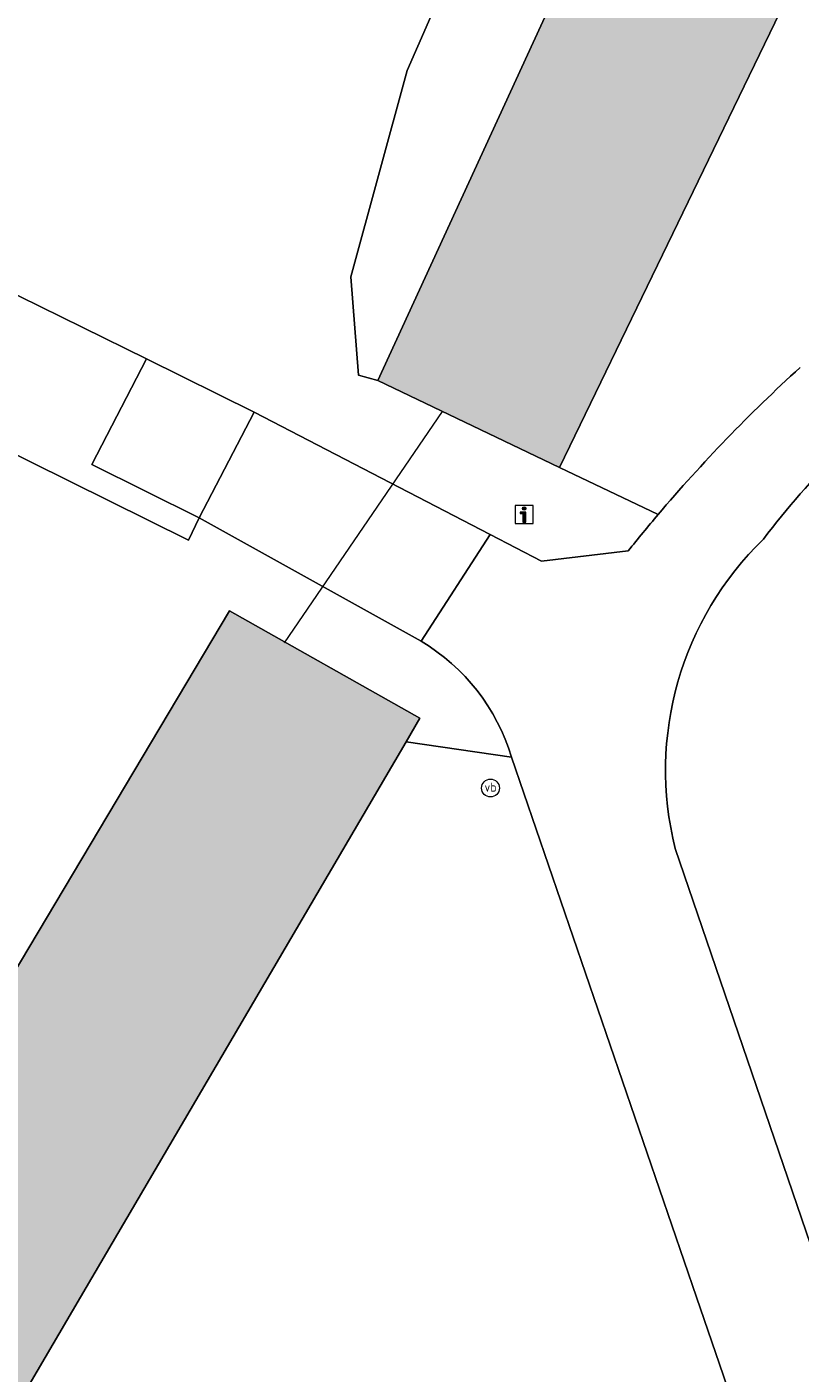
# Model space of a CAD drawing. Header units: metres. Extents: x 125349 to 128236, y 501602 to 503797.
# Tile 603 of 718: x 127538 to 127551, y 502749 to 502771. Entities that reach past the tile are written whole.
import ezdxf
from ezdxf.enums import TextEntityAlignment as Align

# ---------------------------------------------------------------- set-up
doc = ezdxf.new("R2010")
doc.units = ezdxf.units.M
doc.layers.get('0').update_dxf_attribs({"linetype": 'CONTINUOUS'})
for name, color, linetype, lineweight in [('B-WE-GR-BEPLANTING_CULTUUR_BOSPLANTSOEN-GV', 90, 'CONTINUOUS', 18), ('B-WE-GR-GRAS-GV', 60, 'CONTINUOUS', 13), ('B-WE-IE-MEUBILAIR-S', 7, 'CONTINUOUS', 18), ('B-WE-KW-KUNSTWERK_DUIKER-G', 170, 'CONTINUOUS', 18), ('B-WE-OG-TERREIN_BEGROEID-GV', 7, 'CONTINUOUS', 18), ('B-WE-OG-TERREIN_OEVER-GV', 7, 'CONTINUOUS', 18), ('B-WE-OG-WATER_SLOOT-GV', 120, 'CONTINUOUS', 18), ('B-WE-VH-GESLOTENVERHARDING-GV', 10, 'CONTINUOUS', 18), ('B-WE-VH-OPENVERHARDING-GV', 90, 'CONTINUOUS', 18)]:
    doc.layers.add(name, color=color, linetype=linetype, lineweight=lineweight)
doc.layers.add('B-WE-OG-WATER_SLOOT-V', color=7, linetype='CONTINUOUS', lineweight=18, true_color=0x73e9ff)
doc.styles.add('NLCS-ISO', font='NLCS-ISO.ttf')

# ---------------------------------------------------------------- blocks, each defined once
blk = doc.blocks.new('SIE-MEUBILAIR_BORD_INFORMATIE-SO')
h = blk.add_hatch(color=256)
h.dxf.hatch_style = 1
h.paths.add_polyline_path([(0.13, 0.2), (-0.33, 0.2), (-0.33, 0.08), (-0.13, 0.08), (-0.13, -0.65), (0.13, -0.65)])
h = blk.add_hatch(color=256)
h.dxf.hatch_style = 1
edge = h.paths.add_edge_path()
edge.add_arc((0, 0.5), 0.149, 0, 360)
for points in [[(-0.75, -0.75), (0.75, -0.75), (0.75, 0.75), (-0.75, 0.75)], [(0.13, 0.2), (-0.33, 0.2), (-0.33, 0.08), (-0.13, 0.08), (-0.13, -0.65), (0.13, -0.65)]]:
    blk.add_lwpolyline(points, close=True)
blk.add_circle((0, 0.5), 0.149)
blk = doc.blocks.new('SIE-MEUBILAIR_PAAL_VERKEERSBORD-SO')
blk.add_circle((0, 0), 0.75)
at = {"style": 'NLCS-ISO'}
blk.add_text('vb', height=0.75, dxfattribs=at).set_placement((0, 0.07), align=Align.MIDDLE_CENTER)

msp = doc.modelspace()

# ---------------------------------------------------------------- hatches: boundary and pattern name
at = {"layer": 'B-WE-OG-WATER_SLOOT-V'}
h = msp.add_hatch(color=256, dxfattribs=at)
edge = h.paths.add_edge_path()
edge.add_line((127547.046, 502763.93), (127548.776, 502767.502))
edge.add_line((127548.776, 502767.502), (127550.921, 502771.931))
edge.add_line((127550.921, 502771.931), (127557.567, 502785.122))
edge.add_line((127557.567, 502785.122), (127584.647, 502835.197))
edge.add_arc((127657.476, 502797.221), 82.135, 147.34765, 152.46033, ccw=False)
edge.add_arc((127676.925, 502783.52), 105.908, 144.75254, 146.78375, ccw=False)
edge.add_arc((127643.483, 502803.543), 67.107, 140.05891, 142.23532, ccw=False)
edge.add_arc((127580.604, 502854.078), 13.644, 326.8908, 337.3934)
edge.add_arc((127588.477, 502849.764), 4.813, 348.8439, 375.8047)
edge.add_line((127593.108, 502851.075), (127594.805, 502853.827))
edge.add_line((127594.805, 502853.827), (127603.376, 502867.256))
edge.add_line((127603.376, 502867.256), (127605.345, 502870.291))
edge.add_line((127605.345, 502870.291), (127607.419, 502872.334))
edge.add_line((127607.419, 502872.334), (127642.107, 502922.492))
edge.add_line((127642.107, 502922.492), (127643.377, 502924.329))
edge.add_arc((127703.318, 502890.512), 68.822, 141.85302, 150.56934, ccw=False)
edge.add_arc((127706.558, 502887.57), 73.188, 135.42389, 141.60909, ccw=False)
edge.add_arc((127763.555, 502836.98), 149.347, 131.84164, 136.94602, ccw=False)
edge.add_arc((127705.789, 502895.951), 66.983, 117.44423, 128.67788, ccw=False)
edge.add_arc((128077.548, 502324.54), 748.392, 121.642514, 122.547125, ccw=False)
edge.add_arc((127608.977, 503071.58), 133.596, 304.64652, 310.67804)
edge.add_arc((127566.102, 503128.037), 204.403, 309.47715, 312.59843)
edge.add_arc((127680.575, 502996.185), 30.276, 322.0659, 335.0041)
edge.add_line((127708.015, 502983.392), (127710.172, 502987.045))
edge.add_line((127710.172, 502987.045), (127719.627, 502998.369))
edge.add_arc((127717.765, 502998.013), 1.896, 10.8099, 65.1028)
edge.add_arc((127717.765, 502998.018), 1.891, 65.0526, 112.4599)
edge.add_arc((127717.741, 502998.058), 1.845, 112.2446, 124.2157)
edge.add_arc((127757.699, 502963.797), 54.418, 138.8798, 143.6748)
edge.add_line((127713.856, 502996.032), (127711.144, 502991.936))
edge.add_line((127711.144, 502991.936), (127708.426, 502987.871))
edge.add_line((127708.426, 502987.871), (127706.176, 502984.608))
edge.add_arc((127656.112, 503027.16), 65.704, 315.65704, 319.63679, ccw=False)
edge.add_arc((127650.649, 503031.795), 72.853, 305.44484, 316.05304, ccw=False)
edge.add_arc((127556.973, 503140.8), 216.378, 305.26387, 308.9163, ccw=False)
edge.add_arc((127597.305, 503087.429), 149.53, 298.18054, 304.45213, ccw=False)
edge.add_arc((127743.982, 502846.403), 133.096, 124.85317, 130.86512)
edge.add_arc((127720.73, 502876.353), 95.254, 132.07475, 140.4436)
edge.add_arc((127732.303, 502865.426), 111.141, 139.9003, 149.03714)
edge.add_line((127637, 502922.606), (127601.883, 502872.5))
edge.add_line((127601.883, 502872.5), (127599.92, 502869.465))
edge.add_line((127599.92, 502869.465), (127589.168, 502852.341))
edge.add_arc((129132.953, 501981.939), 1772.251, 150.585246, 151.351563)
edge.add_arc((128961.409, 502073.734), 1577.698, 151.290308, 152.127044)
edge.add_arc((129503.706, 501782.032), 2193.46, 152.01395, 152.778045)
edge.add_line((127553.191, 502785.406), (127543.994, 502765.39))
edge.add_line((127543.994, 502765.39), (127547.046, 502763.93))
h = msp.add_hatch(color=256, dxfattribs=at)
edge = h.paths.add_edge_path()
edge.add_line((127544.468, 502759.323), (127544.7, 502759.719))
edge.add_line((127544.7, 502759.719), (127541.503, 502761.525))
edge.add_line((127541.503, 502761.525), (127534.634, 502750))
edge.add_line((127534.634, 502750), (127532.061, 502745.682))
edge.add_line((127532.061, 502745.682), (127500, 502687.387))
edge.add_line((127500, 502687.387), (127493.609, 502675.997))
edge.add_line((127493.609, 502675.997), (127488.698, 502667.09))
edge.add_line((127488.698, 502667.09), (127487.074, 502663.241))
edge.add_line((127487.074, 502663.241), (127484.507, 502658.327))
edge.add_line((127484.507, 502658.327), (127475.203, 502637.837))
edge.add_line((127475.203, 502637.837), (127454.045, 502593.915))
edge.add_line((127454.045, 502593.915), (127445.631, 502576.265))
edge.add_line((127445.631, 502576.265), (127434.42, 502552.323))
edge.add_line((127434.42, 502552.323), (127434.006, 502551.479))
edge.add_line((127434.006, 502551.479), (127433.742, 502550.577))
edge.add_line((127433.742, 502550.577), (127433.637, 502549.642))
edge.add_line((127433.637, 502549.642), (127433.695, 502548.703))
edge.add_line((127433.695, 502548.703), (127433.896, 502548.209))
edge.add_line((127433.896, 502548.209), (127434.192, 502547.753))
edge.add_line((127434.192, 502547.753), (127434.565, 502547.365))
edge.add_line((127434.565, 502547.365), (127435.004, 502547.053))
edge.add_line((127435.004, 502547.053), (127435.494, 502546.83))
edge.add_line((127435.494, 502546.83), (127447.593, 502539.235))
edge.add_line((127447.593, 502539.235), (127449.447, 502538.071))
edge.add_line((127449.447, 502538.071), (127450.782, 502536.787))
edge.add_line((127450.782, 502536.787), (127452.551, 502535.085))
edge.add_line((127452.551, 502535.085), (127453.2, 502536.12))
edge.add_line((127453.2, 502536.12), (127453.2, 502536.69))
edge.add_line((127453.2, 502536.69), (127454.11, 502538.22))
edge.add_line((127454.11, 502538.22), (127454.46, 502538.32))
edge.add_line((127454.46, 502538.32), (127455.414, 502539.864))
edge.add_arc((127440.371, 502527.409), 19.53, 39.6234, 46.7926)
edge.add_arc((127440.512, 502527.537), 19.34, 46.8375, 58.7609)
edge.add_arc((127440.701, 502527.862), 18.964, 58.7389, 62.8314)
edge.add_arc((127628.942, 502784.934), 299.909, 232.78805, 233.21694, ccw=False)
edge.add_arc((127436.094, 502528.846), 20.708, 56.3548, 70.7327)
edge.add_arc((127428.276, 502512.585), 38.69, 67.7493, 73.5743)
edge.add_arc((127442.447, 502553.233), 4.79, 211.2551, 227.6019, ccw=False)
edge.add_arc((127440.153, 502551.36), 1.902, 168.6766, 198.7585, ccw=False)
edge.add_arc((127441.351, 502551.45), 3.076, 150.3014, 174.7226, ccw=False)
edge.add_line((127438.679, 502552.974), (127450.543, 502577.569))
edge.add_line((127450.543, 502577.569), (127462.938, 502603.29))
edge.add_line((127462.938, 502603.29), (127472.318, 502623.596))
edge.add_arc((127474.846, 502622.364), 2.812, 92.0456, 154.0286, ccw=False)
edge.add_line((127474.746, 502625.175), (127476.3, 502624.42))
edge.add_line((127476.3, 502624.42), (127490.73, 502614.67))
edge.add_line((127490.73, 502614.67), (127500, 502609.567))
edge.add_line((127500, 502609.567), (127510.475, 502603.801))
edge.add_line((127510.475, 502603.801), (127511.857, 502605.995))
edge.add_line((127511.857, 502605.995), (127500, 502614.445))
edge.add_line((127500, 502614.445), (127498.397, 502615.587))
edge.add_line((127498.397, 502615.587), (127477.825, 502627.72))
edge.add_arc((127478.969, 502630.739), 3.228, 187.4498, 249.249, ccw=False)
edge.add_arc((127478.429, 502630.56), 2.672, 149.3687, 185.1496, ccw=False)
edge.add_line((127476.13, 502631.921), (127482.049, 502645.473))
edge.add_line((127482.049, 502645.473), (127489.549, 502661.804))
edge.add_line((127489.549, 502661.804), (127491.412, 502665.449))
edge.add_line((127491.412, 502665.449), (127494.876, 502670.945))
edge.add_arc((127496.769, 502669.489), 2.388, 78.4382, 142.4408, ccw=False)
edge.add_arc((127496.706, 502667.708), 4.157, 58.0829, 82.5131, ccw=False)
edge.add_line((127498.904, 502671.236), (127500, 502673.355))
edge.add_line((127500, 502673.355), (127500.829, 502674.959))
edge.add_arc((127531.973, 502684.709), 32.634, 194.9635, 197.384, ccw=False)
edge.add_arc((127504.802, 502678.562), 4.917, 192.4098, 207.6091, ccw=False)
edge.add_line((127500, 502677.505), (127499.945, 502677.801))
edge.add_line((127499.945, 502677.801), (127499.907, 502678.083))
edge.add_line((127499.907, 502678.083), (127499.883, 502678.386))
edge.add_line((127499.883, 502678.386), (127499.878, 502678.703))
edge.add_line((127499.878, 502678.703), (127499.888, 502678.999))
edge.add_line((127499.888, 502678.999), (127499.921, 502679.303))
edge.add_line((127499.921, 502679.303), (127499.96, 502679.493))
edge.add_line((127499.96, 502679.493), (127500, 502679.718))
edge.add_arc((127504.778, 502678.672), 4.891, 153.1046, 167.6562, ccw=False)
edge.add_line((127500.416, 502680.885), (127503.956, 502688.37))
edge.add_line((127503.956, 502688.37), (127507.152, 502694.017))
edge.add_line((127507.152, 502694.017), (127516.659, 502710.818))
edge.add_line((127516.659, 502710.818), (127525.341, 502726.103))
edge.add_line((127525.341, 502726.103), (127536.258, 502745.322))
edge.add_line((127536.258, 502745.322), (127539.001, 502750))
edge.add_line((127539.001, 502750), (127544.468, 502759.323))

# ---------------------------------------------------------------- linework, layer by layer
at = {"layer": 'B-WE-GR-BEPLANTING_CULTUUR_BOSPLANTSOEN-GV', "flags": 128}
for points in [[(127584.647, 502835.197), (127557.567, 502785.122), (127550.921, 502771.931), (127548.776, 502767.502), (127547.046, 502763.93), (127548.7, 502763.138)], [(127530.337, 502726.595), (127554.641, 502734.57), (127549.347, 502750), (127546.237, 502759.068), (127544.468, 502759.323), (127539.001, 502750), (127536.258, 502745.322), (127525.341, 502726.103), (127527.503, 502724.418)]]:
    msp.add_lwpolyline(points, dxfattribs=at)
at = {"layer": 'B-WE-GR-BEPLANTING_CULTUUR_BOSPLANTSOEN-GV'}
msp.add_lwpolyline([(127548.7, 502763.138, -0.032534), (127551.086, 502765.608)], format="xyb", dxfattribs=at)
at = {"layer": 'B-WE-GR-GRAS-GV', "flags": 128}
for points in [[(127689.911, 502983.861), (127689.992, 502983.764), (127680.379, 502974.115), (127653.302, 502950.313), (127642.286, 502938.957), (127629.08, 502921.845), (127601.558, 502884.329), (127588.492, 502863.912), (127570.837, 502831.606), (127557.906, 502808.34), (127541.237, 502771.803), (127538.154, 502772.186), (127535.839, 502767.852), (127540.11, 502765.752)], [(127548.7, 502763.138), (127547.046, 502763.93), (127543.994, 502765.39), (127543.67, 502765.481), (127543.541, 502767.131), (127544.486, 502770.597), (127546.651, 502775.545), (127548.463, 502779.142), (127558.326, 502798.015), (127573.971, 502826.708), (127593.598, 502861.69), (127603.093, 502876.015), (127631.909, 502917.167)], [(127540.11, 502765.752), (127541.915, 502764.858), (127545.881, 502762.803), (127546.744, 502762.356), (127548.2, 502762.529)]]:
    msp.add_lwpolyline(points, dxfattribs=at)
at = {"layer": 'B-WE-GR-GRAS-GV'}
msp.add_lwpolyline([(127548.2, 502762.529, -0.006339), (127548.7, 502763.138)], format="xyb", dxfattribs=at)
at = {"layer": 'B-WE-KW-KUNSTWERK_DUIKER-G', "flags": 128}
msp.add_lwpolyline([(127545.077, 502764.872), (127542.423, 502760.985)], dxfattribs=at)
at = {"layer": 'B-WE-OG-TERREIN_BEGROEID-GV', "flags": 128}
for points in [[(127544.722, 502761.011), (127540.994, 502763.085), (127540.814, 502762.708), (127533.512, 502766.324), (127528.501, 502768.806), (127520.348, 502755.318), (127515.951, 502742.755), (127515.317, 502742.909)], [(127488.373, 502667.302), (127488.698, 502667.09), (127493.609, 502675.997), (127500, 502687.387), (127532.061, 502745.682), (127534.634, 502750), (127541.503, 502761.525), (127544.7, 502759.719), (127544.468, 502759.323), (127546.237, 502759.068)], [(127548.989, 502757.532), (127551.561, 502750), (127565.842, 502708.385), (127568.109, 502709.171), (127571.83, 502698.401), (127570.054, 502697.528)]]:
    msp.add_lwpolyline(points, dxfattribs=at)
at = {"layer": 'B-WE-OG-TERREIN_BEGROEID-GV'}
for points in [[(127553.247, 502765.46, 0.073906), (127550.473, 502762.727)], [(127550.473, 502762.727, 0.268375), (127548.989, 502757.532)], [(127546.237, 502759.068, 0.189093), (127544.722, 502761.011)]]:
    msp.add_lwpolyline(points, format="xyb", dxfattribs=at)
at = {"layer": 'B-WE-OG-TERREIN_OEVER-GV', "flags": 128}
for points in [[(127631.909, 502917.167), (127603.093, 502876.015), (127593.598, 502861.69), (127573.971, 502826.708), (127558.326, 502798.015), (127548.463, 502779.142), (127546.651, 502775.545), (127544.486, 502770.597), (127543.541, 502767.131), (127543.67, 502765.481), (127543.994, 502765.39)], [(127543.994, 502765.39), (127553.191, 502785.406)]]:
    msp.add_lwpolyline(points, dxfattribs=at)
at = {"layer": 'B-WE-OG-WATER_SLOOT-GV', "flags": 128}
for points in [[(127553.191, 502785.406), (127543.994, 502765.39), (127547.046, 502763.93)], [(127547.046, 502763.93), (127548.776, 502767.502), (127550.921, 502771.931)], [(127544.468, 502759.323), (127544.7, 502759.719), (127541.503, 502761.525), (127534.634, 502750), (127532.061, 502745.682), (127500, 502687.387), (127493.609, 502675.997)], [(127500.416, 502680.885), (127503.956, 502688.37), (127507.152, 502694.017), (127516.659, 502710.818), (127525.341, 502726.103), (127536.258, 502745.322), (127539.001, 502750), (127544.468, 502759.323)]]:
    msp.add_lwpolyline(points, dxfattribs=at)
at = {"layer": 'B-WE-VH-GESLOTENVERHARDING-GV'}
for points in [[(127551.086, 502765.608, 0.032534), (127548.7, 502763.138)], [(127550.473, 502762.727, -0.073906), (127553.247, 502765.46)], [(127548.7, 502763.138, 0.006339), (127548.2, 502762.529)], [(127548.989, 502757.532, -0.268375), (127550.473, 502762.727)], [(127544.722, 502761.011, -0.189093), (127546.237, 502759.068)]]:
    msp.add_lwpolyline(points, format="xyb", dxfattribs=at)
at = {"layer": 'B-WE-VH-GESLOTENVERHARDING-GV', "flags": 128}
msp.add_lwpolyline([(127541.915, 502764.858), (127540.994, 502763.085), (127544.722, 502761.011), (127545.881, 502762.803)], close=True, dxfattribs=at)
for points in [[(127548.2, 502762.529), (127546.744, 502762.356), (127545.881, 502762.803), (127544.722, 502761.011)], [(127546.237, 502759.068), (127549.347, 502750), (127554.641, 502734.57), (127530.337, 502726.595)], [(127570.054, 502697.528), (127571.83, 502698.401), (127568.109, 502709.171), (127565.842, 502708.385), (127551.561, 502750), (127548.989, 502757.532)]]:
    msp.add_lwpolyline(points, dxfattribs=at)
at = {"layer": 'B-WE-VH-OPENVERHARDING-GV', "flags": 128}
for points in [[(127540.11, 502765.752), (127535.839, 502767.852), (127534.575, 502768.474), (127533.512, 502766.324), (127540.814, 502762.708), (127540.994, 502763.085), (127539.189, 502763.979)], [(127540.11, 502765.752), (127539.189, 502763.979), (127540.994, 502763.085), (127541.915, 502764.858)]]:
    msp.add_lwpolyline(points, close=True, dxfattribs=at)

# ---------------------------------------------------------------- block references
at = {"layer": 'B-WE-IE-MEUBILAIR-S', "xscale": 0.2, "yscale": 0.2, "zscale": 0.2}
for name, p in [('SIE-MEUBILAIR_BORD_INFORMATIE-SO', (127546.453, 502763.141)), ('SIE-MEUBILAIR_PAAL_VERKEERSBORD-SO', (127545.887, 502758.547))]:
    msp.add_blockref(name, p, dxfattribs=at)

doc.saveas('drawing.dxf')
